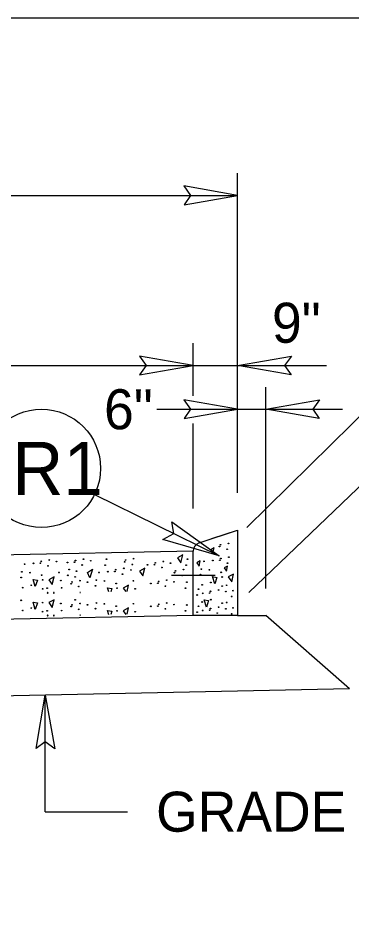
# Model space of a CAD drawing. Extents: x 1640342 to 1730599, y 538663 to 843747.
# Drawn here: x 1730323.5 to 1730335.19, y 538957.75 to 538989.26 of the extents above; entities that cross this region are included whole.
import ezdxf

# ---------------------------------------------------------------- set-up
doc = ezdxf.new("R2010")
doc.units = 0
for name, color, linetype in [('Default', 7, 'Continuous'), ('Prop Terminator CELL', 7, 'Continuous'), ('Typical Curb CELL', 7, 'Continuous'), ('Typical ID Circle CELL', 7, 'Continuous'), ('Typical Pavement Slope CELL', 7, 'Continuous'), ('Typical Terminator CELL', 7, 'Continuous'), ('Typical Text General CELL', 7, 'Continuous'), ('Typical Text ID Circle CELL', 7, 'Continuous'), ('Typical Text Label CELL', 7, 'Continuous')]:
    doc.layers.add(name, color=color, linetype=linetype)

msp = doc.modelspace()

# ---------------------------------------------------------------- linework, layer by layer
at = {"layer": 'Default'}
for p, q in [((1730331.186, 538972.634), (1730331.186, 538983.824)), ((1730308.922, 538983.045), (1730331.186, 538983.045)), ((1730329.633, 538976.036), (1730329.633, 538977.87)), ((1730312.028, 538977.091), (1730329.633, 538977.091)), ((1730329.633, 538977.091), (1730334.297, 538977.091)), ((1730332.169, 538969.287), (1730332.169, 538976.341)), ((1730331.508, 538971.418), (1730336.185, 538976.028)), ((1730328.356, 538975.562), (1730334.856, 538975.562)), ((1730329.633, 538972.089), (1730329.633, 538975.061)), ((1730331.577, 538969.153), (1730336.077, 538973.462)), ((1730324.453, 538961.475), (1730324.453, 538965.551)), ((1730324.453, 538961.475), (1730327.334, 538961.475))]:
    msp.add_line(p, q, dxfattribs=at)
for points in [[(1730329.312, 538982.722), (1730331.186, 538983.045), (1730329.301, 538983.378), (1730329.541, 538983.045)], [(1730327.759, 538976.768), (1730329.633, 538977.091), (1730327.748, 538977.424), (1730327.988, 538977.091)], [(1730333.06, 538976.768), (1730331.186, 538977.091), (1730333.071, 538977.424), (1730332.831, 538977.091)], [(1730329.312, 538975.239), (1730331.186, 538975.562), (1730329.301, 538975.895), (1730329.541, 538975.562)], [(1730334.043, 538975.239), (1730332.169, 538975.562), (1730334.053, 538975.895), (1730333.814, 538975.562)]]:
    msp.add_lwpolyline(points, close=True, dxfattribs=at)
at = {"layer": 'Prop Terminator CELL'}
msp.add_lwpolyline([(1730324.132, 538963.687), (1730324.453, 538965.551), (1730324.785, 538963.677), (1730324.453, 538963.915)], close=True, dxfattribs=at)
at = {"layer": 'Typical Curb CELL'}
for p, q in [((1730329.839, 538970.885), (1730331.186, 538971.334)), ((1730330.288, 538971.034), (1730331.186, 538971.334)), ((1730331.186, 538971.334), (1730331.186, 538968.346)), ((1730331.186, 538971.334), (1730331.186, 538969.711)), ((1730330.368, 538970.707), (1730330.244, 538970.639)), ((1730330.244, 538970.639), (1730330.325, 538970.527)), ((1730330.325, 538970.527), (1730330.368, 538970.707)), ((1730329.268, 538970.462), (1730329.082, 538970.359)), ((1730329.082, 538970.359), (1730329.203, 538970.191)), ((1730329.203, 538970.191), (1730329.268, 538970.462)), ((1730329.633, 538968.346), (1730329.633, 538970.598)), ((1730329.88, 538970.253), (1730329.755, 538970.184)), ((1730329.755, 538970.184), (1730329.836, 538970.072)), ((1730329.836, 538970.072), (1730329.88, 538970.253)), ((1730330.836, 538970.075), (1730330.712, 538970.007)), ((1730330.712, 538970.007), (1730330.792, 538969.895)), ((1730330.792, 538969.895), (1730330.836, 538970.075)), ((1730324.766, 538969.696), (1730324.58, 538969.593)), ((1730324.701, 538969.425), (1730324.766, 538969.696)), ((1730325.934, 538969.849), (1730326.104, 538969.97)), ((1730326.018, 538969.662), (1730325.934, 538969.849)), ((1730326.104, 538969.97), (1730326.018, 538969.662)), ((1730327.937, 538970.001), (1730327.751, 538969.899)), ((1730327.751, 538969.899), (1730327.871, 538969.731)), ((1730327.871, 538969.731), (1730327.937, 538970.001)), ((1730330.312, 538969.706), (1730330.461, 538969.677)), ((1730330.386, 538969.452), (1730330.312, 538969.706)), ((1730331.045, 538969.794), (1730330.859, 538969.692)), ((1730330.859, 538969.692), (1730330.98, 538969.524)), ((1730330.98, 538969.524), (1730331.045, 538969.794)), ((1730324.033, 538969.607), (1730324.182, 538969.579)), ((1730324.106, 538969.353), (1730324.033, 538969.607)), ((1730324.182, 538969.579), (1730324.106, 538969.353)), ((1730324.58, 538969.593), (1730324.701, 538969.425)), ((1730327.371, 538969.404), (1730327.184, 538969.302)), ((1730327.317, 538969.182), (1730327.371, 538969.404)), ((1730330.461, 538969.677), (1730330.386, 538969.452)), ((1730324.536, 538969.124), (1730324.543, 538969.124)), ((1730324.747, 538969.129), (1730324.768, 538969.129)), ((1730325.662, 538969.148), (1730325.683, 538969.148)), ((1730326.637, 538969.316), (1730326.786, 538969.287)), ((1730326.68, 538969.169), (1730326.637, 538969.316)), ((1730326.786, 538969.287), (1730326.747, 538969.17)), ((1730327.184, 538969.302), (1730327.271, 538969.181)), ((1730324.033, 538968.809), (1730324.182, 538968.781)), ((1730324.106, 538968.555), (1730324.033, 538968.809)), ((1730324.182, 538968.781), (1730324.106, 538968.555)), ((1730324.766, 538968.897), (1730324.58, 538968.795)), ((1730324.58, 538968.795), (1730324.701, 538968.627)), ((1730324.701, 538968.627), (1730324.766, 538968.897)), ((1730330.094, 538968.637), (1730330.02, 538968.892)), ((1730330.02, 538968.892), (1730330.169, 538968.863)), ((1730330.169, 538968.863), (1730330.094, 538968.637)), ((1730326.637, 538968.518), (1730326.786, 538968.489)), ((1730326.68, 538968.371), (1730326.637, 538968.518)), ((1730326.786, 538968.489), (1730326.747, 538968.372)), ((1730327.371, 538968.606), (1730327.184, 538968.504)), ((1730327.184, 538968.504), (1730327.271, 538968.383)), ((1730327.317, 538968.384), (1730327.371, 538968.606)), ((1730324.536, 538968.326), (1730324.543, 538968.326)), ((1730324.747, 538968.331), (1730324.768, 538968.331)), ((1730325.662, 538968.35), (1730325.683, 538968.35)), ((1730331.186, 538968.346), (1730329.633, 538968.346)), ((1730331.186, 538968.346), (1730332.171, 538968.346)), ((1730335.102, 538965.773), (1730332.171, 538968.346))]:
    msp.add_line(p, q, dxfattribs=at)
for centre in [(1730330.554, 538970.76), (1730330.587, 538970.82), (1730330.821, 538970.661), (1730330.868, 538970.867), (1730325.793, 538970.315), (1730326.598, 538970.313), (1730327.549, 538970.331), (1730329.431, 538970.314), (1730330.596, 538970.337), (1730330.877, 538970.383), (1730323.733, 538970.14), (1730324.041, 538970.168), (1730324.285, 538970.178), (1730324.317, 538970.238), (1730324.551, 538970.079), (1730324.598, 538970.285), (1730324.85, 538970.229), (1730325.237, 538970.199), (1730325.48, 538970.208), (1730325.513, 538970.269), (1730325.747, 538970.11), (1730326.046, 538970.26), (1730326.551, 538970.107), (1730327.202, 538969.993), (1730327.235, 538970.224), (1730327.268, 538970.284), (1730327.502, 538970.125), (1730328.03, 538970.113), (1730328.273, 538970.123), (1730328.305, 538970.183), (1730328.539, 538970.024), (1730328.586, 538970.23), (1730328.839, 538970.174), (1730329.384, 538970.108), (1730330.012, 538970.239), (1730330.321, 538970.267), (1730330.564, 538970.276), (1730330.83, 538970.177), (1730323.639, 538969.869), (1730323.92, 538969.841), (1730324.331, 538969.757), (1730324.935, 538969.845), (1730325.248, 538969.748), (1730325.295, 538969.954), (1730325.505, 538969.692), (1730325.552, 538969.898), (1730326.337, 538969.849), (1730326.646, 538969.877), (1730326.889, 538969.886), (1730326.921, 538969.947), (1730327.155, 538969.787), (1730327.455, 538969.937), (1730328.978, 538969.842), (1730329.011, 538969.902), (1730329.245, 538969.743), (1730329.291, 538969.949), (1730329.89, 538969.771), (1730329.918, 538969.967), (1730330.199, 538969.939), (1730330.61, 538969.855), (1730330.643, 538969.691), (1730323.611, 538969.672), (1730323.967, 538969.401), (1730324.364, 538969.592), (1730325, 538969.564), (1730325.359, 538969.455), (1730325.392, 538969.515), (1730325.673, 538969.562), (1730325.934, 538969.512), (1730326.215, 538969.381), (1730326.243, 538969.577), (1730326.524, 538969.549), (1730326.935, 538969.465), (1730327.539, 538969.554), (1730328.15, 538969.462), (1730328.393, 538969.471), (1730328.425, 538969.532), (1730328.659, 538969.372), (1730328.706, 538969.578), (1730328.959, 538969.522), (1730329.408, 538969.508), (1730329.946, 538969.415), (1730330.246, 538969.499), (1730330.643, 538969.373), (1730330.802, 538969.401), (1730323.667, 538969.317), (1730324.364, 538969.274), (1730324.523, 538969.302), (1730325.028, 538969.312), (1730325.626, 538969.356), (1730326.968, 538969.301), (1730327.604, 538969.273), (1730329.362, 538969.302), (1730329.77, 538969.061), (1730329.817, 538969.267), (1730329.965, 538969.119), (1730330.208, 538969.128), (1730330.241, 538969.189), (1730330.522, 538969.235), (1730330.774, 538969.179), (1730331.025, 538969.211), (1730323.611, 538968.874), (1730324.364, 538968.794), (1730325, 538968.766), (1730325.505, 538968.894), (1730325.673, 538968.764), (1730326.243, 538968.779), (1730326.524, 538968.751), (1730327.539, 538968.755), (1730328.425, 538968.733), (1730328.706, 538968.78), (1730329.946, 538968.814), (1730330.246, 538968.898), (1730330.643, 538968.772), (1730330.802, 538968.799), (1730330.978, 538969.005), (1730323.667, 538968.518), (1730323.967, 538968.603), (1730324.364, 538968.476), (1730324.523, 538968.504), (1730325.028, 538968.514), (1730325.359, 538968.656), (1730325.392, 538968.717), (1730325.626, 538968.558), (1730325.934, 538968.714), (1730326.215, 538968.583), (1730326.935, 538968.667), (1730326.968, 538968.503), (1730327.604, 538968.475), (1730328.15, 538968.663), (1730328.393, 538968.673), (1730328.659, 538968.574), (1730328.959, 538968.724), (1730329.362, 538968.504), (1730329.408, 538968.71), (1730329.77, 538968.46), (1730329.817, 538968.666), (1730329.965, 538968.517), (1730330.208, 538968.527), (1730330.241, 538968.587), (1730330.475, 538968.428), (1730330.522, 538968.634), (1730330.774, 538968.578), (1730331.025, 538968.61), (1730330.978, 538968.404)]:
    msp.add_circle(centre, 0.0131, dxfattribs=at)
for centre, radius, start, end in [((1730329.935, 538970.598), 0.302, 108.435, 180), ((1730324.539, 538969.137), 0.0131, 287.7948, 254.5905), ((1730324.758, 538969.137), 0.0131, 323.3979, 218.9874), ((1730325.673, 538969.14), 0.0131, 36.1384, 146.2469), ((1730324.539, 538968.339), 0.0131, 287.7948, 254.5905), ((1730324.758, 538968.339), 0.0131, 323.3979, 218.9874), ((1730325.673, 538968.342), 0.0131, 36.1384, 146.2469)]:
    msp.add_arc(centre, radius, start, end, dxfattribs=at)
at = {"layer": 'Typical ID Circle CELL'}
msp.add_line((1730326.179, 538972.578), (1730330.536, 538970.429), dxfattribs=at)
msp.add_circle((1730324.321, 538973.493), 2.071, dxfattribs=at)
at = {"layer": 'Typical Pavement Slope CELL'}
for p, q in [((1730329.633, 538970.598), (1730312.028, 538970.232)), ((1730328.87, 538969.749), (1730330.396, 538969.749)), ((1730329.633, 538968.346), (1730312.028, 538967.979)), ((1730335.102, 538965.773), (1730303.307, 538965.111))]:
    msp.add_line(p, q, dxfattribs=at)
at = {"layer": 'Typical Terminator CELL'}
msp.add_lwpolyline([(1730328.888, 538971.627), (1730330.536, 538970.429), (1730328.567, 538971.002), (1730328.955, 538971.208)], close=True, dxfattribs=at)
at = {"layer": 'Typical Text Label CELL'}
msp.add_lwpolyline([(1730277.959, 538930.567), (1730364.798, 538930.567), (1730364.798, 538989.258), (1730277.959, 538989.258)], close=True, dxfattribs=at)

# ---------------------------------------------------------------- texts
at = {"layer": 'Default'}
for s, p in [('9"', (1730332.388, 538977.891)), ('6"', (1730326.513, 538974.862))]:
    msp.add_text(s, height=1.4, dxfattribs=at).set_placement(p)
at = {"layer": 'Typical Text General CELL'}
msp.add_text('GRADE TO THIS LINE', height=1.4, dxfattribs=at).set_placement((1730328.334, 538960.775))
at = {"layer": 'Typical Text ID Circle CELL'}
msp.add_text('R1', height=1.8535, dxfattribs=at).set_placement((1730323.3, 538972.566))

doc.saveas('drawing.dxf')
